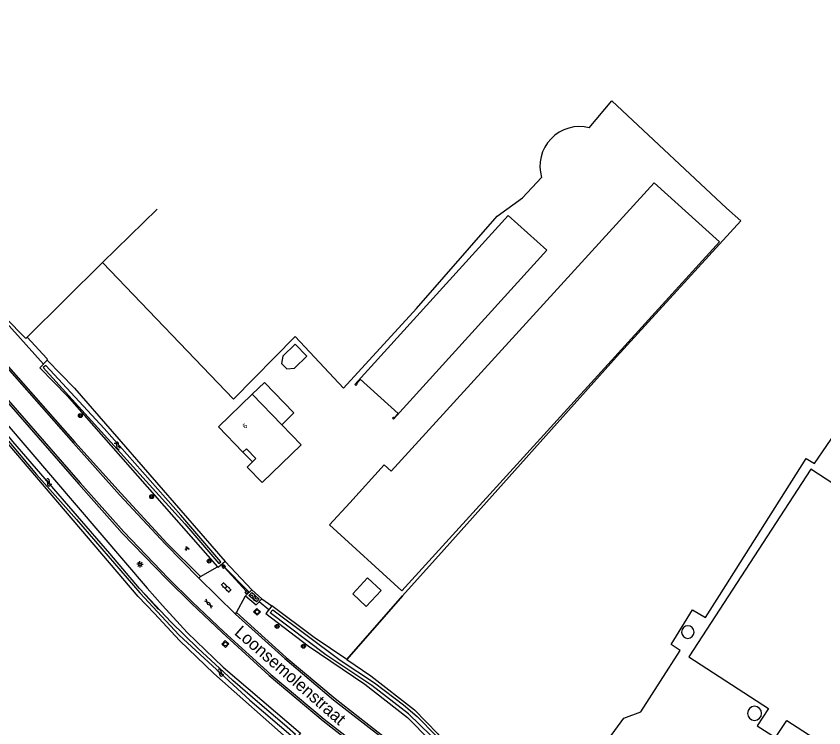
# Model space of a CAD drawing. Extents: x 133000 to 136000, y 400500 to 403500.
# Drawn here: x 135419.1 to 135583.2, y 402599.3 to 402743.9 of the extents above; entities that cross this region are included whole.
import ezdxf

# ---------------------------------------------------------------- set-up
doc = ezdxf.new("R2010")
doc.units = 0
for name, color, linetype in [('gg-afsc-draadraster', 7, 'Continuous'), ('gg-afsc-erfafscheiding', 7, 'Continuous'), ('gg-afsc-hekwerk', 7, 'Continuous'), ('gg-afsc-lijn draadraster', 7, 'Continuous'), ('gg-afsc-muur', 7, 'Continuous'), ('gg-anno-huisnummerreeks BGT', 7, 'Continuous'), ('gg-anno-openbare ruimte label', 7, 'Continuous'), ('gg-bbg-bijgebouw', 7, 'Continuous'), ('gg-bbg-gedigitaliseerde bijgebouw', 7, 'Continuous'), ('gg-bbg-hoofdgebouw', 7, 'Continuous'), ('gg-bbg-luifel en loopbrug', 7, 'Continuous'), ('gg-bbg-opslagtank', 7, 'Continuous'), ('gg-bbg-overig bouwwerk', 7, 'Continuous'), ('gg-knt-bronhoudergrens', 7, 'Continuous'), ('gg-knt-verharding', 7, 'Continuous'), ('gg-kntw-bovenkant insteek waterloop', 7, 'Continuous'), ('gg-kntw-waterlijn', 7, 'Continuous'), ('gg-kwrk-duiker nz buis', 7, 'Continuous'), ('gt-grn-groengrens', 7, 'Continuous'), ('gt-grn-vlakafsluiter', 7, 'Continuous'), ('gt-symb-boom', 7, 'Continuous'), ('gt-symb-gesloten verharding', 7, 'Continuous'), ('gt-symb-groenvak', 7, 'Continuous'), ('gt-symb-klinker verharding', 7, 'Continuous'), ('gt-symb-lichtmast', 7, 'Continuous'), ('gt-symb-rioolschacht', 7, 'Continuous'), ('gt-symb-watersymbool', 7, 'Continuous'), ('gx-grn-maaiveld', 7, 'Continuous')]:
    doc.layers.add(name, color=color, linetype=linetype)

# ---------------------------------------------------------------- blocks, each defined once
blk = doc.blocks.new('gt0-BOOM')
at = {"layer": 'gt-symb-boom'}
for radius in [0.4, 0.2]:
    blk.add_circle((0, 0), radius, dxfattribs=at)
blk = doc.blocks.new('gt0-RS')
at = {"layer": 'gt-symb-rioolschacht'}
blk.add_lwpolyline([(-0.5, -0.5), (0.5, -0.5), (0.5, 0.5), (-0.5, 0.5)], close=True, dxfattribs=at)
blk.add_circle((0, 0), 0.375, dxfattribs=at)
blk = doc.blocks.new('gt0-WA')
at = {"layer": 'gt-symb-watersymbool'}
for centre, start, end in [((-0.32, 0.02), 28.0725, 151.9275), ((0.43, 0.42), 208.0725, 331.9275), ((-0.32, -0.43), 28.0725, 151.9275), ((0.43, -0.03), 208.0725, 331.9275)]:
    blk.add_arc(centre, 0.425, start, end, dxfattribs=at)
blk = doc.blocks.new('gt0-GESVH1')
at = {"layer": 'gt-symb-gesloten verharding'}
for p, q in [((-0.99, -0.26), (0.01, 0.24)), ((0.01, -0.26), (-0.99, 0.24)), ((0.01, 0.24), (1.01, -0.26)), ((1.01, 0.24), (0.01, -0.26))]:
    blk.add_line(p, q, dxfattribs=at)
blk = doc.blocks.new('gt0-KL1')
at = {"layer": 'gt-symb-klinker verharding'}
for p, q in [((-1.15, 0.3), (1.15, 0.3)), ((-1, -0.3), (-1, 0.3)), ((-0.5, 0.3), (-0.5, 0.45)), ((0, -0.3), (0, 0.3)), ((0.5, 0.3), (0.5, 0.45)), ((1, -0.3), (1, 0.3)), ((-1.15, -0.3), (1.15, -0.3)), ((-0.5, -0.45), (-0.5, -0.3)), ((0.5, -0.45), (0.5, -0.3))]:
    blk.add_line(p, q, dxfattribs=at)
blk = doc.blocks.new('gt0-LMAST')
at = {"layer": 'gt-symb-lichtmast'}
for p, q in [((-0.18, 0.17), (-0.45, 0.44)), ((-0.01, 0.25), (-0.01, 0.62)), ((0.17, 0.17), (0.44, 0.44)), ((-0.26, 0), (-0.63, 0)), ((-0.18, -0.18), (-0.45, -0.45)), ((-0.01, -0.25), (-0.01, -0.63)), ((0.44, -0.45), (0.17, -0.18)), ((0.24, 0), (0.62, 0))]:
    blk.add_line(p, q, dxfattribs=at)
blk.add_circle((-0.01, 0), 0.25, dxfattribs=at)
blk = doc.blocks.new('gt0-GRVAK')
at = {"layer": 'gt-symb-groenvak'}
for p, q in [((-0.11, 0.19), (-0.23, 0.24)), ((-0.18, 0.15), (0.09, 0.15)), ((-0.09, 0.21), (-0.16, 0.32)), ((-0.05, 0.21), (-0.05, 0.39)), ((0, 0.21), (0.06, 0.32)), ((0.01, 0.19), (0.13, 0.24)), ((0.26, -0.05), (0.2, 0.06)), ((0.3, -0.05), (0.3, 0.13)), ((0.35, -0.05), (0.41, 0.06)), ((-0.25, -0.23), (-0.36, -0.18)), ((-0.32, -0.26), (-0.05, -0.26)), ((-0.23, -0.21), (-0.29, -0.1)), ((-0.18, -0.2), (-0.18, -0.02)), ((-0.14, -0.21), (-0.07, -0.1)), ((-0.12, -0.23), (0, -0.18)), ((0.24, -0.07), (0.12, -0.02)), ((0.17, -0.11), (0.44, -0.11)), ((0.37, -0.07), (0.49, -0.02))]:
    blk.add_line(p, q, dxfattribs=at)

msp = doc.modelspace()

# ---------------------------------------------------------------- linework, layer by layer
at = {"layer": 'gg-afsc-draadraster'}
msp.add_lwpolyline([(135436.65, 402693.82), (135463.27, 402666.08), (135475.84, 402678.78), (135485.63, 402668.33), (135500.44, 402684.47), (135516.85, 402703.26), (135522.01, 402706.96), (135525.86, 402711.12)], dxfattribs=at)
msp.add_arc((135533.61, 402713.39), 8.07, 75.965, 196.3435, dxfattribs=at)
at = {"layer": 'gg-afsc-erfafscheiding'}
for p, q in [((135436.65, 402693.82), (135447.8, 402704.69)), ((135421.35, 402678.64), (135436.65, 402693.82)), ((135425.35, 402674.35), (135421.35, 402678.64))]:
    msp.add_line(p, q, dxfattribs=at)
at = {"layer": 'gg-afsc-hekwerk'}
msp.add_line((135465.88, 402627.09), (135461.47, 402631.89), dxfattribs=at)
at = {"layer": 'gg-afsc-lijn draadraster'}
for points in [[(135540.13, 402726.67), (135563.43, 402704.9), (135566.38, 402702.32)], [(135436.65, 402693.82), (135463.27, 402666.08), (135475.84, 402678.78), (135485.63, 402668.33), (135500.44, 402684.47), (135516.85, 402703.26), (135522.01, 402706.96), (135525.86, 402711.12)]]:
    msp.add_lwpolyline(points, dxfattribs=at)
msp.add_arc((135533.61, 402713.39), 8.07, 75.965, 196.3435, dxfattribs=at)
at = {"layer": 'gg-afsc-muur'}
msp.add_line((135486.29, 402613.23), (135497.64, 402626.11), dxfattribs=at)
for points in [[(135461.47, 402631.89), (135461.66, 402632.07), (135461.31, 402632.45), (135460.91, 402632.07), (135461.27, 402631.7), (135461.47, 402631.89)], [(135465.88, 402627.09), (135466.07, 402627.23), (135466.35, 402626.85), (135465.95, 402626.56), (135465.68, 402626.94), (135465.88, 402627.09)]]:
    msp.add_lwpolyline(points, dxfattribs=at)
at = {"layer": 'gg-bbg-bijgebouw'}
for points in [[(135497.52, 402627.14), (135562, 402698.03), (135548.73, 402710.05), (135495.34, 402651.46)], [(135488.26, 402669.26), (135488.39, 402669.15), (135488.14, 402668.87), (135487.94, 402669.05), (135519.09, 402703.41), (135526.94, 402696.34), (135495.81, 402662.01), (135495.61, 402662.2), (135495.82, 402662.42), (135495.94, 402662.31), (135496.72, 402663.17), (135489.05, 402670.13), (135488.26, 402669.26)], [(135486.91, 402645.03), (135493.93, 402652.74), (135495.34, 402651.46)], [(135573.41, 402597.34), (135575.68, 402600.84), (135587.75, 402593.02), (135612.48, 402631.08), (135580.59, 402651.88), (135555.77, 402613.77), (135571.95, 402603.26), (135569.67, 402599.75), (135573.41, 402597.34)], [(135497.52, 402627.14), (135482.81, 402640.54), (135486.91, 402645.03)]]:
    msp.add_lwpolyline(points, dxfattribs=at)
at = {"layer": 'gg-bbg-gedigitaliseerde bijgebouw'}
msp.add_lwpolyline([(135473.07, 402673.33), (135474.11, 402672.26), (135475.68, 402672.39), (135478.17, 402674.79), (135475.81, 402677.23), (135473.32, 402674.82), (135473.07, 402673.33)], dxfattribs=at)
at = {"layer": 'gg-bbg-hoofdgebouw'}
for p, q in [((135467.09, 402667.1), (135460.22, 402660.46)), ((135473.1, 402660.89), (135467.09, 402667.1)), ((135460.22, 402660.46), (135465.22, 402655.29))]:
    msp.add_line(p, q, dxfattribs=at)
for points in [[(135469.11, 402649.12), (135477.05, 402656.81), (135473.1, 402660.89)], [(135465.22, 402655.29), (135465.93, 402655.98), (135467.83, 402654.02), (135467.12, 402653.33)], [(135467.12, 402653.33), (135466.04, 402652.28), (135469.11, 402649.12)]]:
    msp.add_lwpolyline(points, dxfattribs=at)
at = {"layer": 'gg-bbg-luifel en loopbrug'}
msp.add_line((135465.22, 402655.29), (135467.12, 402653.33), dxfattribs=at)
for points in [[(135467.09, 402667.1), (135469.56, 402669.49), (135475.57, 402663.29), (135473.1, 402660.89)], [(135493.28, 402627.22), (135490.52, 402629.77), (135487.5, 402626.51), (135490.26, 402623.95), (135493.28, 402627.22)]]:
    msp.add_lwpolyline(points, dxfattribs=at)
at = {"layer": 'gg-bbg-opslagtank'}
for start, end in [(0, 180), (180, 0)]:
    msp.add_arc((135569.14, 402602.26), 1.43, start, end, dxfattribs=at)
at = {"layer": 'gg-bbg-overig bouwwerk'}
for start, end in [(0, 180), (180, 0)]:
    msp.add_arc((135555.58, 402618.77), 1.28, start, end, dxfattribs=at)
at = {"layer": 'gg-knt-bronhoudergrens'}
for points in [[(135535.57, 402721.22), (135540.13, 402726.67), (135563.43, 402704.9), (135566.38, 402702.32), (135541.06, 402674.68), (135506.07, 402635.56), (135497.64, 402626.11), (135486.29, 402613.23)], [(135527.02, 402579.92), (135542.59, 402601.3), (135546.04, 402602.59), (135554, 402615.03), (135552.2, 402616.24), (135556.56, 402623.32), (135559.18, 402621.75), (135561.99, 402626.19), (135579.62, 402654.03), (135581.33, 402653.01), (135586.35, 402660.35), (135597.8, 402656.91), (135606.58, 402666.68), (135613.99, 402674.19), (135618.68, 402671.6), (135630.82, 402681.81), (135672.69, 402657.53), (135685.82, 402679.24), (135691.89, 402688.3), (135695.18, 402686.28)], [(135416.93, 402682.69), (135421.12, 402678.4), (135421.35, 402678.64)]]:
    msp.add_lwpolyline(points, dxfattribs=at)
at = {"layer": 'gg-knt-verharding'}
for p, q in [((135456.61, 402630.04), (135460.05, 402632.05)), ((135456.25, 402629.75), (135456.61, 402630.04)), ((135456.25, 402629.75), (135463.73, 402622.38)), ((135463.93, 402622.74), (135465.76, 402626.1)), ((135463.73, 402622.38), (135463.93, 402622.74))]:
    msp.add_line(p, q, dxfattribs=at)
for points in [[(135350.98, 402743.69), (135358.97, 402733.27), (135367.57, 402722.86), (135376.04, 402713.01), (135394.71, 402691.47), (135404.02, 402680.82), (135413.49, 402669.84), (135431.86, 402648.81), (135440.7, 402638.87), (135449.76, 402629.5), (135454.79, 402624.56), (135460.96, 402618.67), (135470.56, 402609.94), (135481.48, 402600.77), (135492.35, 402592.27), (135495.1, 402590.25)], [(135351.27, 402743.88), (135359.32, 402733.45), (135367.85, 402723.04), (135385.42, 402702.72), (135394.95, 402691.78), (135413.8, 402670.07), (135432.12, 402649.05), (135441.02, 402639.13), (135450.02, 402629.71), (135454.98, 402624.82), (135461.32, 402618.82), (135470.88, 402610.14), (135481.73, 402601.08), (135490.38, 402594.37)], [(135359.13, 402740.77), (135367.66, 402730.2), (135376.45, 402719.8), (135394.27, 402698.86), (135403.38, 402688.27), (135412.23, 402678.1), (135430.82, 402657.14), (135440.16, 402646.65), (135449.46, 402636.64), (135456.25, 402629.75)], [(135359.41, 402740.96), (135367.96, 402730.37), (135376.68, 402720.06), (135385.82, 402709.44), (135394.57, 402699.07), (135403.67, 402688.51), (135412.5, 402678.35), (135431.08, 402657.34), (135440.49, 402646.91), (135449.74, 402636.85), (135456.61, 402630.04)], [(135463.93, 402622.74), (135473.98, 402613.62), (135483.92, 402605.28), (135493.28, 402597.96), (135498.21, 402594.31)], [(135463.73, 402622.38), (135473.72, 402613.4), (135483.64, 402604.98), (135492.97, 402597.74)]]:
    msp.add_lwpolyline(points, dxfattribs=at)
at = {"layer": 'gg-kntw-bovenkant insteek waterloop'}
for p, q in [((135465.76, 402626.1), (135467.02, 402627.38)), ((135469.08, 402625.49), (135467.02, 402627.38)), ((135475.23, 402596.25), (135459.29, 402610.33))]:
    msp.add_line(p, q, dxfattribs=at)
for points in [[(135425.43, 402673.98), (135423.98, 402672.42), (135429.52, 402666.75), (135460.05, 402632.05)], [(135425.43, 402673.98), (135430.97, 402668.3), (135461.59, 402633.1)], [(135459.29, 402610.33), (135452.33, 402617.05), (135447.28, 402622.56), (135443.92, 402625.97), (135410.1, 402665.69)], [(135461.59, 402633.1), (135460.17, 402631.91), (135460.05, 402632.05)], [(135465.76, 402626.1), (135467.93, 402624.31), (135469.08, 402625.49)], [(135471.11, 402624.09), (135469.89, 402622.53), (135478.45, 402615.99), (135489.98, 402608.22), (135498.65, 402601.44), (135503.21, 402596.75), (135505.82, 402593.16), (135509.6, 402588.18), (135513.04, 402585.4), (135522.54, 402579.83), (135561.83, 402555.87), (135563.05, 402557.73)], [(135486.29, 402613.23), (135479.67, 402617.69), (135471.11, 402624.09)], [(135486.29, 402613.23), (135491.21, 402609.91), (135500.05, 402603), (135504.81, 402598.11), (135507.5, 402594.41), (135511.11, 402589.65), (135515.67, 402586.8)]]:
    msp.add_lwpolyline(points, dxfattribs=at)
at = {"layer": 'gg-kntw-waterlijn'}
for points in [[(135424.65, 402672.51), (135453.38, 402640.74), (135460.31, 402632.7), (135460.72, 402633.05), (135452.57, 402642.52), (135436.99, 402660.11), (135425.15, 402672.89), (135424.65, 402672.51)], [(135410.86, 402665.49), (135423.31, 402650.77), (135431.37, 402641.62), (135444.3, 402626.71), (135452.28, 402618.12), (135466.6, 402604.91), (135475.41, 402597.43), (135475.87, 402597.96), (135473.67, 402599.92), (135468.61, 402604.16), (135463.14, 402608.92), (135456.03, 402615.5), (135450.66, 402620.77), (135444.23, 402627.59), (135438.18, 402634.75), (135418.46, 402657.46), (135411.47, 402666.03), (135410.86, 402665.49)], [(135467.01, 402626.8), (135468.53, 402625.48), (135467.94, 402624.92), (135466.43, 402626.18), (135467.01, 402626.8)], [(135471.28, 402623.28), (135484.97, 402613.03), (135491.96, 402608.48), (135497.85, 402603.99), (135500.57, 402601.6), (135504.45, 402597.66), (135510.41, 402589.35), (135542.98, 402569.5), (135562.11, 402557.68), (135561.65, 402556.93), (135509.87, 402588.92), (135503.41, 402597.75), (135498.86, 402602.16), (135491.38, 402607.94), (135482.08, 402614.16), (135470.74, 402622.68), (135471.28, 402623.28)]]:
    msp.add_lwpolyline(points, dxfattribs=at)
at = {"layer": 'gg-kwrk-duiker nz buis'}
for p, q in [((135424.72, 402673.22), (135416.52, 402682.34)), ((135460.9, 402632.52), (135466.49, 402626.86)), ((135448.07, 402623.37), (135444.87, 402626.86)), ((135470.49, 402623.29), (135468.53, 402624.92))]:
    msp.add_line(p, q, dxfattribs=at)
at = {"layer": 'gt-grn-groengrens'}
for p, q in [((135425.35, 402674.35), (135425.43, 402673.98)), ((135469.08, 402625.49), (135471.11, 402624.09))]:
    msp.add_line(p, q, dxfattribs=at)
at = {"layer": 'gt-grn-vlakafsluiter'}
msp.add_line((135461.59, 402633.1), (135467.02, 402627.38), dxfattribs=at)
at = {"layer": 'gx-grn-maaiveld'}
msp.add_lwpolyline([(135410.1, 402665.69), (135410.2, 402666.1), (135410.69, 402666.67), (135411.35, 402667), (135412.07, 402667.04), (135445.78, 402627.72), (135448.86, 402624.19), (135453.91, 402618.69), (135461.22, 402611.63), (135476.91, 402598.22), (135475.48, 402596.56)], dxfattribs=at)

# ---------------------------------------------------------------- block references
at = {"layer": 'gt-symb-boom'}
for p in [(135432.18, 402662.74), (135446.67, 402646.28), (135458.35, 402633.19), (135472.15, 402619.92), (135477.5, 402615.89)]:
    msp.add_blockref('gt0-BOOM', p, dxfattribs=at)
at = {"layer": 'gt-symb-gesloten verharding', "rotation": -46.782320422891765}
msp.add_blockref('gt0-GESVH1', (135458.26, 402624.56), dxfattribs=at)
at = {"layer": 'gt-symb-groenvak'}
msp.add_blockref('gt0-GRVAK', (135453.84, 402635.76), dxfattribs=at)
at = {"layer": 'gt-symb-klinker verharding', "rotation": -44.22961485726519}
msp.add_blockref('gt0-KL1', (135461.8, 402627.85), dxfattribs=at)
at = {"layer": 'gt-symb-lichtmast'}
msp.add_blockref('gt0-LMAST', (135444.3, 402632.54), dxfattribs=at)
at = {"layer": 'gt-symb-rioolschacht'}
for p, rotation in [((135468.08, 402622.88), -43.139511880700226), ((135461.65, 402616.34), 47.31159165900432)]:
    msp.add_blockref('gt0-RS', p, dxfattribs=dict(at, rotation=rotation))
at = {"layer": 'gt-symb-watersymbool'}
for p, rotation in [((135439.71, 402656.69), -48.975865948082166), ((135425.67, 402649.25), -49.5852346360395), ((135467.44, 402625.89), -42.68995778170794), ((135460.58, 402610.56), -41.676357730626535)]:
    msp.add_blockref('gt0-WA', p, dxfattribs=dict(at, rotation=rotation))

# ---------------------------------------------------------------- texts
at = {"layer": 'gg-anno-huisnummerreeks BGT'}
msp.add_text('6', height=1, rotation=44.1, dxfattribs=at).set_placement((135465.68, 402660.01))
at = {"layer": 'gg-anno-openbare ruimte label'}
msp.add_text('Loonsemolenstraat', height=2.5, rotation=318.9, dxfattribs=at).set_placement((135463.31, 402618.41))

doc.saveas('drawing.dxf')
